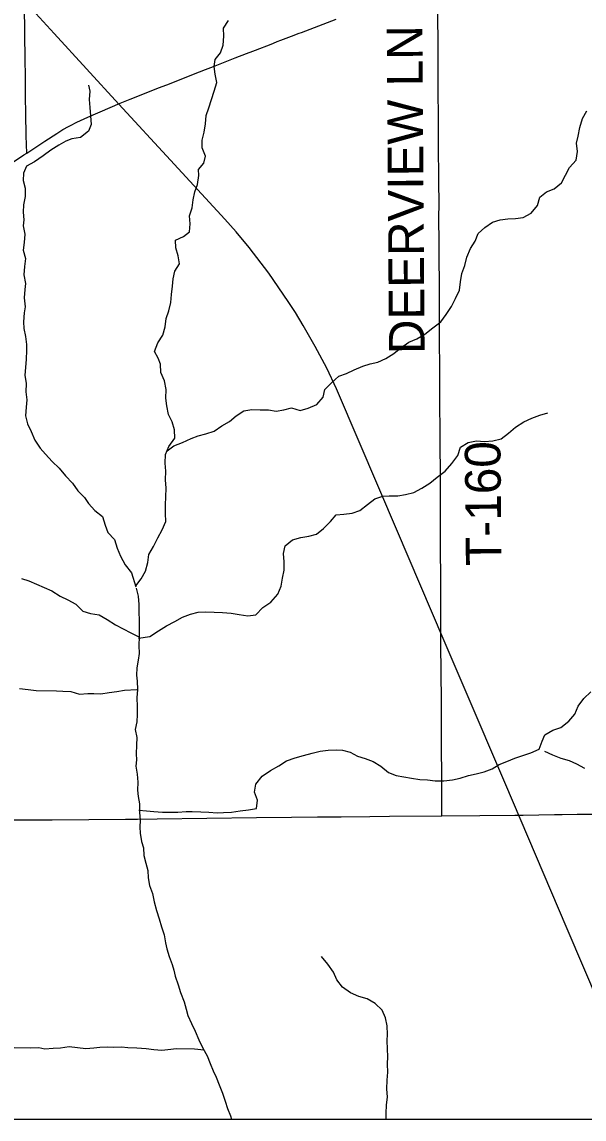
# Model space of a CAD drawing. Extents: x 0 to 34, y 0 to 22.
# Drawn here: x 3.119 to 3.567, y 14.1 to 14.974 of the extents above; entities that cross this region are included whole.
import ezdxf

# ---------------------------------------------------------------- set-up
doc = ezdxf.new("R2010")
doc.units = 0
for name, color, linetype in [('GM_X_County_Road', 7, 'Continuous'), ('GM_X_Minor_River', 7, 'Continuous'), ('GM_X_Rail_Line', 7, 'Continuous'), ('GM_X_Rail_Line_Text', 7, 'Continuous'), ('GM_X_State_Route', 7, 'Continuous'), ('GM_X_Township_Road', 7, 'Continuous'), ('GM_X_Township_Road_Text', 7, 'Continuous'), ('GM_X_US_Route', 7, 'Continuous'), ('SH_Cut_Line', 7, 'Continuous'), ('SH_Data', 7, 'Continuous')]:
    doc.layers.add(name, color=color, linetype=linetype)

msp = doc.modelspace()

# ---------------------------------------------------------------- linework, layer by layer
at = {"layer": 'GM_X_County_Road'}
msp.add_lwpolyline([(3.12317, 14.86929), (3.12283, 14.88303), (3.12233, 14.90073), (3.12224, 14.91396), (3.12216, 14.92231), (3.12207, 14.93166), (3.12188, 14.94265), (3.12165, 14.9653), (3.12161, 14.9687), (3.12145, 14.98272)], dxfattribs=at)
at = {"layer": 'GM_X_Minor_River'}
for points in [[(3.21006, 14.52454), (3.21437, 14.5301), (3.2179, 14.53631), (3.21974, 14.54331), (3.2206, 14.54956), (3.22433, 14.55595), (3.22768, 14.56273), (3.23103, 14.56913), (3.23419, 14.57572), (3.23373, 14.58219), (3.23366, 14.58903), (3.23396, 14.59549), (3.23427, 14.60232), (3.23381, 14.60898), (3.23412, 14.61581), (3.23347, 14.62228), (3.23378, 14.62912), (3.23637, 14.63553), (3.24123, 14.64209), (3.24097, 14.64894), (3.23899, 14.65524), (3.23624, 14.66118), (3.23484, 14.66805), (3.23399, 14.67414), (3.2343, 14.68098), (3.23309, 14.68784), (3.22997, 14.69454), (3.2297, 14.70101), (3.22788, 14.70579), (3.22493, 14.71135), (3.22772, 14.71814), (3.23163, 14.72434), (3.23365, 14.73096), (3.23433, 14.73759), (3.23653, 14.74363), (3.23817, 14.75025), (3.23866, 14.7567), (3.23934, 14.76315), (3.23983, 14.76922), (3.24126, 14.77509), (3.24498, 14.78091), (3.24376, 14.78739), (3.24215, 14.79369), (3.24188, 14.79977), (3.24802, 14.80289), (3.25303, 14.80641), (3.25333, 14.81287), (3.25287, 14.81914), (3.25507, 14.82556), (3.25576, 14.83201), (3.2572, 14.83825), (3.25939, 14.8443), (3.26047, 14.85131), (3.25998, 14.85606), (3.26425, 14.86112), (3.26568, 14.86679), (3.26314, 14.87349), (3.26305, 14.87957), (3.26468, 14.88581), (3.26556, 14.89263), (3.26624, 14.89908), (3.26844, 14.90531), (3.27248, 14.91853), (3.27469, 14.92553), (3.27347, 14.93201), (3.27263, 14.9381), (3.2733, 14.94379), (3.27776, 14.94903), (3.27977, 14.95526), (3.28028, 14.96228), (3.28001, 14.96875), (3.28411, 14.97475)], [(3.17249, 14.92319), (3.17336, 14.91843), (3.17287, 14.91198), (3.17352, 14.9055), (3.17397, 14.89885), (3.17461, 14.892), (3.17243, 14.88671), (3.16606, 14.88151), (3.15919, 14.88049), (3.15441, 14.87868), (3.14865, 14.87555), (3.14249, 14.87149), (3.13632, 14.86704), (3.12939, 14.86222), (3.12305, 14.85873), (3.12067, 14.85326), (3.12038, 14.84738), (3.1218, 14.84127), (3.12187, 14.83462), (3.12061, 14.82799), (3.12032, 14.82211), (3.12079, 14.81602), (3.12032, 14.81128), (3.12173, 14.8046), (3.12123, 14.79796), (3.12037, 14.7919), (3.12216, 14.78541), (3.12129, 14.77896), (3.12098, 14.77232), (3.12219, 14.76546), (3.12173, 14.76072), (3.12104, 14.75408), (3.12206, 14.74684), (3.12121, 14.74192), (3.12071, 14.7349), (3.12081, 14.72957), (3.12222, 14.72328), (3.12287, 14.71681), (3.12298, 14.71206), (3.12267, 14.70522), (3.12217, 14.69858), (3.12169, 14.69251), (3.12271, 14.68584), (3.12241, 14.6792), (3.12325, 14.67272), (3.12276, 14.66684), (3.12226, 14.66001), (3.12367, 14.65353), (3.12661, 14.64739), (3.12954, 14.64069), (3.13399, 14.63434), (3.1381, 14.62952), (3.14351, 14.62372), (3.14894, 14.6183), (3.15415, 14.61213), (3.15957, 14.60633), (3.16384, 14.60036), (3.16927, 14.59495), (3.17242, 14.59014), (3.17746, 14.58454), (3.18365, 14.57987), (3.18582, 14.57299), (3.18781, 14.56706), (3.19304, 14.56146), (3.19539, 14.55458), (3.19794, 14.54826), (3.20163, 14.54135), (3.20665, 14.53499), (3.21006, 14.5237)], [(3.23516, 14.63213), (3.24056, 14.63603), (3.24745, 14.63875), (3.25417, 14.64186), (3.25991, 14.64403), (3.26603, 14.64563), (3.27253, 14.6478), (3.2787, 14.65205), (3.28484, 14.65555), (3.29006, 14.66002), (3.29622, 14.66409), (3.30251, 14.66511), (3.30936, 14.6648), (3.31582, 14.66468), (3.32189, 14.66381), (3.32819, 14.66465), (3.3343, 14.66625), (3.34112, 14.66423), (3.34743, 14.6662), (3.35432, 14.66893), (3.35937, 14.67473), (3.36081, 14.68097), (3.36604, 14.68639), (3.37184, 14.6916), (3.37815, 14.69377), (3.38429, 14.69651), (3.391, 14.69961), (3.39693, 14.70141), (3.40304, 14.70282), (3.40937, 14.70555), (3.41591, 14.70961), (3.42151, 14.71426), (3.42767, 14.71871), (3.43418, 14.72125), (3.44052, 14.72494), (3.44689, 14.73014), (3.45325, 14.73497), (3.45754, 14.74078), (3.46165, 14.74717), (3.46499, 14.75338), (3.46815, 14.75997), (3.46903, 14.76679), (3.47009, 14.77323), (3.4723, 14.77984), (3.47393, 14.78646), (3.4769, 14.79325), (3.48062, 14.79907), (3.48301, 14.8053), (3.48842, 14.80995), (3.49458, 14.81421), (3.50051, 14.816), (3.50661, 14.81684), (3.51289, 14.81711), (3.519, 14.81795), (3.52514, 14.82126), (3.53019, 14.82744), (3.53221, 14.83405), (3.53761, 14.83832), (3.54356, 14.84087), (3.54934, 14.84552), (3.55268, 14.85154), (3.55583, 14.85775), (3.56126, 14.86354), (3.56214, 14.87056), (3.5613, 14.87703), (3.56273, 14.88271), (3.564, 14.88971), (3.56621, 14.8967), (3.56974, 14.90291)], [(3.21214, 14.48307), (3.22137, 14.48419), (3.22811, 14.48882), (3.23446, 14.49288), (3.24118, 14.49618), (3.24732, 14.49968), (3.25364, 14.50204), (3.25995, 14.50363), (3.26585, 14.50391), (3.2727, 14.50378), (3.27935, 14.50347), (3.28619, 14.50278), (3.29264, 14.5019), (3.29947, 14.50064), (3.30576, 14.50147), (3.31138, 14.50726), (3.31773, 14.51171), (3.32335, 14.51788), (3.32594, 14.52429), (3.327, 14.53073), (3.32844, 14.53697), (3.32837, 14.54381), (3.32791, 14.55028), (3.32916, 14.55653), (3.33514, 14.56136), (3.34164, 14.56314), (3.34813, 14.56416), (3.35405, 14.56577), (3.35984, 14.57022), (3.36526, 14.57582), (3.36992, 14.58106), (3.37583, 14.58171), (3.3825, 14.58254), (3.38863, 14.58471), (3.3948, 14.58935), (3.40077, 14.5938), (3.40708, 14.59597), (3.41204, 14.59626), (3.41889, 14.59632), (3.42499, 14.59735), (3.43187, 14.59894), (3.43802, 14.60244), (3.44437, 14.6065), (3.45034, 14.61115), (3.45671, 14.61597), (3.46214, 14.62214), (3.46681, 14.62852), (3.46883, 14.63513), (3.47517, 14.63882), (3.48166, 14.64003), (3.48812, 14.63953), (3.49479, 14.63998), (3.50148, 14.64157), (3.50726, 14.64622), (3.51287, 14.65106), (3.5194, 14.65512), (3.52573, 14.65804), (3.53205, 14.6604), (3.53855, 14.66237)], [(3.11906, 14.5305), (3.12493, 14.52849), (3.13701, 14.52333), (3.14325, 14.52075), (3.14983, 14.51645), (3.15587, 14.51349), (3.16228, 14.51015), (3.16788, 14.50435), (3.17413, 14.50271), (3.18096, 14.50145), (3.18736, 14.49772), (3.19395, 14.49361), (3.19998, 14.49047), (3.20621, 14.48731), (3.21262, 14.48397)], [(3.21044, 14.52277), (3.21204, 14.51628), (3.21249, 14.50981), (3.21258, 14.50373), (3.21285, 14.49726), (3.21292, 14.49042), (3.21281, 14.48396), (3.2125, 14.47713), (3.21277, 14.47067), (3.21192, 14.46555), (3.21105, 14.4593), (3.21075, 14.45341), (3.21124, 14.44866), (3.21151, 14.44219), (3.21083, 14.43555), (3.21108, 14.42852), (3.21117, 14.42225), (3.21087, 14.41636), (3.20962, 14.41012), (3.21104, 14.40382), (3.21074, 14.39775), (3.21043, 14.39091), (3.21073, 14.38597), (3.21026, 14.38104), (3.21129, 14.37475), (3.21175, 14.36828), (3.21145, 14.36183), (3.21212, 14.35687), (3.21297, 14.35097), (3.21304, 14.34413), (3.21351, 14.33804), (3.21341, 14.33234), (3.21371, 14.32759), (3.21454, 14.32092), (3.21617, 14.31596), (3.21644, 14.30987), (3.21805, 14.30376), (3.21966, 14.29803), (3.21994, 14.29214), (3.22117, 14.28604), (3.22334, 14.27954), (3.22474, 14.27305), (3.22672, 14.26599), (3.2287, 14.25949), (3.23049, 14.25319), (3.23285, 14.24669), (3.23369, 14.2404), (3.23475, 14.23564), (3.23673, 14.22933), (3.2391, 14.22321), (3.24035, 14.21844), (3.24141, 14.21367), (3.24376, 14.20678), (3.24575, 14.20067), (3.24866, 14.1934), (3.25028, 14.18748), (3.25152, 14.18252), (3.25464, 14.17619), (3.25739, 14.16987), (3.26031, 14.16298), (3.26343, 14.15646), (3.26713, 14.15032), (3.2695, 14.14419), (3.27187, 14.13845), (3.27407, 14.13347), (3.27662, 14.12716), (3.27917, 14.12065), (3.28135, 14.11434), (3.28334, 14.10842), (3.28552, 14.10249), (3.28635, 14.1)], [(3.11735, 14.44294), (3.12419, 14.44206), (3.13083, 14.44137), (3.14681, 14.44108), (3.15194, 14.4408), (3.1584, 14.44049), (3.16522, 14.43847), (3.17188, 14.43892), (3.17664, 14.43883), (3.18215, 14.43854), (3.18883, 14.43956), (3.19493, 14.4404), (3.20103, 14.44143), (3.21088, 14.44202)], [(3.21251, 14.34604), (3.21858, 14.34555), (3.22447, 14.34487), (3.23131, 14.34437), (3.23702, 14.34427), (3.24368, 14.34434), (3.25015, 14.34479), (3.2551, 14.34489), (3.26195, 14.34477), (3.26841, 14.34427), (3.27506, 14.34396), (3.28001, 14.34425), (3.28648, 14.34451), (3.29335, 14.34534), (3.29983, 14.34617), (3.30632, 14.34738), (3.307, 14.35383), (3.30483, 14.36033), (3.3057, 14.36677), (3.31095, 14.37295), (3.31749, 14.37758), (3.32422, 14.38126), (3.33019, 14.38533), (3.33707, 14.38768), (3.34376, 14.38945), (3.35065, 14.39142), (3.35695, 14.39283), (3.36344, 14.39385), (3.3701, 14.39411), (3.37485, 14.39383), (3.38091, 14.3922), (3.38675, 14.38906), (3.39299, 14.38704), (3.39923, 14.38465), (3.40544, 14.38093), (3.41163, 14.37588), (3.41768, 14.37368), (3.42375, 14.37262), (3.43001, 14.37156), (3.43646, 14.37049), (3.44255, 14.37019), (3.44881, 14.36932), (3.45566, 14.36938), (3.46252, 14.37021), (3.46863, 14.37143), (3.47533, 14.37359), (3.48143, 14.37481), (3.48793, 14.3764), (3.49406, 14.37895), (3.49983, 14.38227), (3.50596, 14.38462), (3.51228, 14.38736), (3.5186, 14.38953), (3.5251, 14.39169), (3.53162, 14.39461), (3.53401, 14.40084), (3.53619, 14.40593), (3.54253, 14.40961), (3.54885, 14.41178), (3.55521, 14.41679), (3.56007, 14.42241), (3.56284, 14.42881), (3.56714, 14.43501), (3.57274, 14.44023)], [(3.53578, 14.39283), (3.54219, 14.39005), (3.5488, 14.38727), (3.55562, 14.38544), (3.56147, 14.38286), (3.56769, 14.37952)], [(3.40964, 14.1), (3.40958, 14.10443), (3.40989, 14.11126), (3.41076, 14.11732), (3.41012, 14.12417), (3.41043, 14.13101), (3.41092, 14.13727), (3.41084, 14.14373), (3.41094, 14.14981), (3.41067, 14.1557), (3.41059, 14.16254), (3.41068, 14.16729), (3.41041, 14.17414), (3.4092, 14.18062), (3.40645, 14.18675), (3.40083, 14.19198), (3.39462, 14.1957), (3.38781, 14.19772), (3.3812, 14.2005), (3.3748, 14.20499), (3.37034, 14.21096), (3.3676, 14.21709), (3.36314, 14.22344), (3.35811, 14.22942)], [(3.11315, 14.1569), (3.12646, 14.15666), (3.13275, 14.15693), (3.13748, 14.15589), (3.14415, 14.15653), (3.15005, 14.15661), (3.15711, 14.15782), (3.16356, 14.15694), (3.17021, 14.15625), (3.17669, 14.1567), (3.18145, 14.15719), (3.18735, 14.15746), (3.1923, 14.15737), (3.19877, 14.15744), (3.2039, 14.15697), (3.21093, 14.15665), (3.21834, 14.15614), (3.22442, 14.15546), (3.23088, 14.15496), (3.23564, 14.15545), (3.24269, 14.15608), (3.25695, 14.15582), (3.26451, 14.15517)]]:
    msp.add_lwpolyline(points, dxfattribs=at)
at = {"layer": 'GM_X_Rail_Line'}
msp.add_lwpolyline([(3.61871, 14.1), (3.55406, 14.25145), (3.50421, 14.3681), (3.47352, 14.43986), (3.45519, 14.48281), (3.41876, 14.56794), (3.38823, 14.63937), (3.37007, 14.6816), (3.36239, 14.69783), (3.35317, 14.71528), (3.34362, 14.73184), (3.33739, 14.74238), (3.33164, 14.75116), (3.31619, 14.77357), (3.30045, 14.794), (3.29002, 14.80653), (3.28097, 14.81674), (3.23774, 14.86367), (3.19667, 14.90827), (3.14505, 14.96453), (3.12154, 14.98992), (3.09564, 15.01802)], dxfattribs=at)
at = {"layer": 'GM_X_Rail_Line_Text'}
msp.add_lwpolyline([(2.1, 14.1), (4.29894, 14.1), (4.29942, 14.35536), (4.30008, 14.70375), (4.3001, 14.71018), (4.30139, 15.38981), (4.29897, 15.62253), (3.87316, 15.61614), (3.87078, 15.61609), (3.84719, 15.61558), (3.82122, 15.61502), (3.75119, 15.61371), (3.73364, 15.61338), (3.683, 15.61236), (3.61401, 15.61125), (3.56071, 15.6104), (3.53436, 15.60998), (3.48021, 15.60936), (3.4013, 15.60851), (3.30823, 15.60755), (3.11906, 15.60565)], dxfattribs=at)
at = {"layer": 'GM_X_State_Route'}
msp.add_lwpolyline([(3.09632, 14.33818), (3.14335, 14.33839), (3.20186, 14.33879), (3.21158, 14.33893), (3.2271, 14.33913), (3.30632, 14.34014), (3.33432, 14.34041), (3.3549, 14.34068), (3.37373, 14.34075), (3.3966, 14.34088), (3.41239, 14.34109), (3.454, 14.34151), (3.48433, 14.34172), (3.51224, 14.34201), (3.51561, 14.34206), (3.51898, 14.34211), (3.544, 14.34251), (3.5465, 14.34254), (3.55007, 14.34259), (3.56202, 14.34276), (3.57387, 14.34292)], dxfattribs=at)
at = {"layer": 'GM_X_Township_Road'}
msp.add_lwpolyline([(3.454, 14.34151), (3.45395, 14.37094), (3.45379, 14.39814), (3.4539, 14.43293), (3.45331, 14.47825), (3.45326, 14.48542), (3.45315, 14.5326), (3.4531, 14.55188), (3.45304, 14.58094), (3.45301, 14.60035), (3.45292, 14.61735), (3.45284, 14.63389), (3.45276, 14.65042), (3.45257, 14.66694), (3.45251, 14.6782), (3.45235, 14.70078), (3.4523, 14.71741), (3.45225, 14.72931), (3.4522, 14.74769), (3.45209, 14.76729), (3.45203, 14.78333), (3.45193, 14.79056), (3.45188, 14.80044), (3.45177, 14.81494), (3.45184, 14.83165), (3.45172, 14.84368), (3.45175, 14.85001), (3.4515, 14.87354), (3.4514, 14.8831), (3.45134, 14.89983), (3.45124, 14.9163), (3.45113, 14.93335), (3.45108, 14.95354), (3.45102, 14.9596), (3.45033, 15.00651)], dxfattribs=at)
at = {"layer": 'GM_X_US_Route'}
msp.add_lwpolyline([(3.05739, 14.82558), (3.12088, 14.86775), (3.12317, 14.86929), (3.13752, 14.87862), (3.14717, 14.8849), (3.15206, 14.8879), (3.15654, 14.89047), (3.158, 14.89128), (3.163, 14.89384), (3.17188, 14.89789), (3.18964, 14.90549), (3.19336, 14.90705), (3.19636, 14.90832), (3.20558, 14.91221), (3.21845, 14.91726), (3.22817, 14.92115), (3.23475, 14.92362), (3.26088, 14.93384), (3.2656, 14.93568), (3.2721, 14.93823), (3.27741, 14.9403), (3.28932, 14.94496), (3.29838, 14.94847), (3.30342, 14.95042), (3.30543, 14.9512), (3.31807, 14.95609), (3.31995, 14.95682), (3.32292, 14.95797), (3.32566, 14.95903), (3.33422, 14.96234), (3.34045, 14.96467), (3.34233, 14.96538), (3.34565, 14.96662), (3.35614, 14.97055), (3.36979, 14.97577)], dxfattribs=at)
at = {"layer": 'SH_Cut_Line'}
msp.add_lwpolyline([(2.1, 20.39416), (2.1, 14.1), (8.9, 14.1)], dxfattribs=at)
at = {"layer": 'SH_Data'}
msp.add_line((2.1, 14.1), (8.9, 14.1), dxfattribs=at)

# ---------------------------------------------------------------- texts
at = {"layer": 'GM_X_Township_Road_Text'}
for s, height, rotation, p in [('DEERVIEW LN', 0.0284091, 90.40437, (3.44037, 14.7093)), ('T-160', 0.028409, 90.5614, (3.50168, 14.5407))]:
    msp.add_text(s, height=height, rotation=rotation, dxfattribs=at).set_placement(p)

doc.saveas('drawing.dxf')
